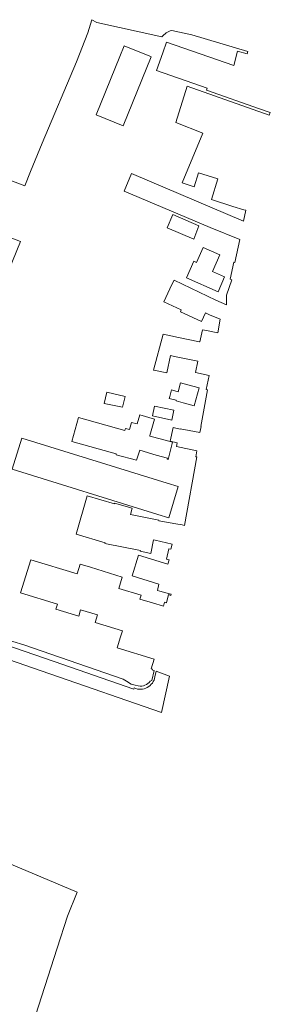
# Model space of a CAD drawing. Extents: x 184422 to 188298, y 343471 to 350189.
# Tile 510 of 513: x 187609 to 187717, y 348531 to 348958. Entities that reach past the tile are written whole.
import ezdxf

# ---------------------------------------------------------------- set-up
doc = ezdxf.new("R2010")
doc.units = 0
for name, color, linetype, lineweight in [('B-WA-GR-BOUWLAND-GV', 252, 'Continuous', 13), ('B-WA-OG-TERREIN_ERF-GV', 252, 'Continuous', 18), ('B-WA-VH-VERHARDING_ASFALT-GV', 252, 'Continuous', 18)]:
    doc.layers.add(name, color=color, linetype=linetype, lineweight=lineweight)

msp = doc.modelspace()

# ---------------------------------------------------------------- linework, layer by layer
at = {"layer": 'B-WA-GR-BOUWLAND-GV', "flags": 128}
msp.add_lwpolyline([(187607.553, 348501.876), (187624.923, 348555.758), (187629.293, 348569.612), (187633.521, 348580.049), (187599.176, 348594.37)], dxfattribs=at)
msp.add_lwpolyline([(187607.553, 348501.876), (187624.923, 348555.758), (187629.293, 348569.612), (187633.521, 348580.049), (187599.176, 348594.37)], dxfattribs=at)
msp.add_lwpolyline([(187607.553, 348501.876), (187624.923, 348555.758), (187629.293, 348569.612), (187633.521, 348580.049), (187599.176, 348594.37)], dxfattribs=at)
at = {"layer": 'B-WA-OG-TERREIN_ERF-GV', "flags": 128}
for points in [[(187670.223, 348950.308), (187642.124, 348956.534), (187639.905, 348957.758), (187638.105, 348952.115), (187633.234, 348939.579), (187618.327, 348904.359), (187613.367, 348892.054), (187610.853, 348885.837), (187585.298, 348895.465)], [(187670.223, 348950.308), (187642.124, 348956.534), (187639.905, 348957.758), (187638.105, 348952.115), (187633.234, 348939.579), (187618.327, 348904.359), (187613.367, 348892.054), (187610.853, 348885.837), (187585.298, 348895.465)], [(187670.223, 348950.308), (187642.124, 348956.534), (187639.905, 348957.758), (187638.105, 348952.115), (187633.234, 348939.579), (187618.327, 348904.359), (187613.367, 348892.054), (187610.853, 348885.837), (187585.298, 348895.465)], [(187670.922, 348703.78), (187671.401, 348705.57), (187672.291, 348705.308), (187673.063, 348708.826), (187674.113, 348708.479), (187674.236, 348709.05), (187674.18, 348709.057), (187669.355, 348710.325), (187668.317, 348710.598), (187668.956, 348713.398), (187657.334, 348716.952), (187660.06, 348725.869), (187672.818, 348721.968), (187673.403, 348723.882), (187672.275, 348724.227), (187673.31, 348728.664), (187674.157, 348728.466), (187674.682, 348730.716), (187667.372, 348732.423), (187666.686, 348732.605), (187665.529, 348726.69), (187660.894, 348727.612), (187660.95, 348727.871), (187645.561, 348730.944), (187645.653, 348731.303), (187633.1, 348735.033), (187637.926, 348751.562), (187649.682, 348748.129), (187649.78, 348748.464), (187657.437, 348746.229), (187656.643, 348743.512), (187668.996, 348741.047), (187668.953, 348740.832), (187676.316, 348739.471), (187679.001, 348738.975), (187680.103, 348738.771), (187685.453, 348768.441), (187684.998, 348768.52), (187685.467, 348771.058), (187676.583, 348772.908), (187676.937, 348774.611), (187673.881, 348775.243), (187675.102, 348781.149), (187678.169, 348780.526), (187678.194, 348780.648), (187682.086, 348779.868), (187686.758, 348778.986), (187687.264, 348781.62), (187687.146, 348781.668), (187690.099, 348797.487), (187689.512, 348797.646), (187690.705, 348803.76), (187684.873, 348804.988), (187685.895, 348809.842), (187685.094, 348810.011), (187675.769, 348811.974), (187673.927, 348812.362), (187672.387, 348804.807), (187667.488, 348805.806), (187666.552, 348805.997), (187670.857, 348821.596), (187677.503, 348820.197), (187686.613, 348818.279), (187686.747, 348818.251), (187687.86, 348823.54), (187689.636, 348823.167), (187694.57, 348822.128), (187695.546, 348828.03), (187690.96, 348830.022), (187689.149, 348830.809), (187687.451, 348827.098), (187678.283, 348831.294), (187678.688, 348832.178), (187671.168, 348835.619), (187674.635, 348843.096), (187675.533, 348844.981), (187693.706, 348836.344), (187698.292, 348834.352), (187698.233, 348838.49), (187700.516, 348845.146), (187699.854, 348845.373), (187701.435, 348852.702), (187701.913, 348852.64), (187704.093, 348862.612), (187691.212, 348867.782), (187653.936, 348883.468), (187657.013, 348891.136), (187705.643, 348870.571), (187706.657, 348875.322), (187705.782, 348875.433), (187701.016, 348876.945), (187691.732, 348879.89), (187694.556, 348888.791), (187686.194, 348891.444), (187684.292, 348885.449), (187679.099, 348887.097), (187688.028, 348908.647), (187676.291, 348913.268), (187681.26, 348928.932), (187716.836, 348916.38), (187717.275, 348917.581), (187712.554, 348919.228), (187689.62, 348927.229), (187689.913, 348928.067), (187667.948, 348935.73), (187670.62, 348943.378), (187672.269, 348948.098), (187701.477, 348937.895), (187703.011, 348944.159), (187707.224, 348943.037), (187707.501, 348944.023), (187683.181, 348951.202), (187674.515, 348953.11)], [(187670.922, 348703.78), (187671.401, 348705.57), (187672.291, 348705.308), (187673.063, 348708.826), (187674.113, 348708.479), (187674.236, 348709.05), (187674.18, 348709.057), (187669.355, 348710.325), (187668.317, 348710.598), (187668.956, 348713.398), (187657.334, 348716.952), (187660.06, 348725.869), (187672.818, 348721.968), (187673.403, 348723.882), (187672.275, 348724.227), (187673.31, 348728.664), (187674.157, 348728.466), (187674.682, 348730.716), (187667.372, 348732.423), (187666.686, 348732.605), (187665.529, 348726.69), (187660.894, 348727.612), (187660.95, 348727.871), (187645.561, 348730.944), (187645.653, 348731.303), (187633.1, 348735.033), (187637.926, 348751.562), (187649.682, 348748.129), (187649.78, 348748.464), (187657.437, 348746.229), (187656.643, 348743.512), (187668.996, 348741.047), (187668.953, 348740.832), (187676.316, 348739.471), (187679.001, 348738.975), (187680.103, 348738.771), (187685.453, 348768.441), (187684.998, 348768.52), (187685.467, 348771.058), (187676.583, 348772.908), (187676.937, 348774.611), (187673.881, 348775.243), (187675.102, 348781.149), (187678.169, 348780.526), (187678.194, 348780.648), (187682.086, 348779.868), (187686.758, 348778.986), (187687.264, 348781.62), (187687.146, 348781.668), (187690.099, 348797.487), (187689.512, 348797.646), (187690.705, 348803.76), (187684.873, 348804.988), (187685.895, 348809.842), (187685.094, 348810.011), (187675.769, 348811.974), (187673.927, 348812.362), (187672.387, 348804.807), (187667.488, 348805.806), (187666.552, 348805.997), (187670.857, 348821.596), (187677.503, 348820.197), (187686.613, 348818.279), (187686.747, 348818.251), (187687.86, 348823.54), (187689.636, 348823.167), (187694.57, 348822.128), (187695.546, 348828.03), (187690.96, 348830.022), (187689.149, 348830.809), (187687.451, 348827.098), (187678.283, 348831.294), (187678.688, 348832.178), (187671.168, 348835.619), (187674.635, 348843.096), (187675.533, 348844.981), (187693.706, 348836.344), (187698.292, 348834.352), (187698.233, 348838.49), (187700.516, 348845.146), (187699.854, 348845.373), (187701.435, 348852.702), (187701.913, 348852.64), (187704.093, 348862.612), (187691.212, 348867.782), (187653.936, 348883.468), (187657.013, 348891.136), (187705.643, 348870.571), (187706.657, 348875.322), (187705.782, 348875.433), (187701.016, 348876.945), (187691.732, 348879.89), (187694.556, 348888.791), (187686.194, 348891.444), (187684.292, 348885.449), (187679.099, 348887.097), (187688.028, 348908.647), (187676.291, 348913.268), (187681.26, 348928.932), (187716.836, 348916.38), (187717.275, 348917.581), (187712.554, 348919.228), (187689.62, 348927.229), (187689.913, 348928.067), (187667.948, 348935.73), (187670.62, 348943.378), (187672.269, 348948.098), (187701.477, 348937.895), (187703.011, 348944.159), (187707.224, 348943.037), (187707.501, 348944.023), (187683.181, 348951.202), (187674.515, 348953.11)], [(187670.922, 348703.78), (187671.401, 348705.57), (187672.291, 348705.308), (187673.063, 348708.826), (187674.113, 348708.479), (187674.236, 348709.05), (187674.18, 348709.057), (187669.355, 348710.325), (187668.317, 348710.598), (187668.956, 348713.398), (187657.334, 348716.952), (187660.06, 348725.869), (187672.818, 348721.968), (187673.403, 348723.882), (187672.275, 348724.227), (187673.31, 348728.664), (187674.157, 348728.466), (187674.682, 348730.716), (187667.372, 348732.423), (187666.686, 348732.605), (187665.529, 348726.69), (187660.894, 348727.612), (187660.95, 348727.871), (187645.561, 348730.944), (187645.653, 348731.303), (187633.1, 348735.033), (187637.926, 348751.562), (187649.682, 348748.129), (187649.78, 348748.464), (187657.437, 348746.229), (187656.643, 348743.512), (187668.996, 348741.047), (187668.953, 348740.832), (187676.316, 348739.471), (187679.001, 348738.975), (187680.103, 348738.771), (187685.453, 348768.441), (187684.998, 348768.52), (187685.467, 348771.058), (187676.583, 348772.908), (187676.937, 348774.611), (187673.881, 348775.243), (187675.102, 348781.149), (187678.169, 348780.526), (187678.194, 348780.648), (187682.086, 348779.868), (187686.758, 348778.986), (187687.264, 348781.62), (187687.146, 348781.668), (187690.099, 348797.487), (187689.512, 348797.646), (187690.705, 348803.76), (187684.873, 348804.988), (187685.895, 348809.842), (187685.094, 348810.011), (187675.769, 348811.974), (187673.927, 348812.362), (187672.387, 348804.807), (187667.488, 348805.806), (187666.552, 348805.997), (187670.857, 348821.596), (187677.503, 348820.197), (187686.613, 348818.279), (187686.747, 348818.251), (187687.86, 348823.54), (187689.636, 348823.167), (187694.57, 348822.128), (187695.546, 348828.03), (187690.96, 348830.022), (187689.149, 348830.809), (187687.451, 348827.098), (187678.283, 348831.294), (187678.688, 348832.178), (187671.168, 348835.619), (187674.635, 348843.096), (187675.533, 348844.981), (187693.706, 348836.344), (187698.292, 348834.352), (187698.233, 348838.49), (187700.516, 348845.146), (187699.854, 348845.373), (187701.435, 348852.702), (187701.913, 348852.64), (187704.093, 348862.612), (187691.212, 348867.782), (187653.936, 348883.468), (187657.013, 348891.136), (187705.643, 348870.571), (187706.657, 348875.322), (187705.782, 348875.433), (187701.016, 348876.945), (187691.732, 348879.89), (187694.556, 348888.791), (187686.194, 348891.444), (187684.292, 348885.449), (187679.099, 348887.097), (187688.028, 348908.647), (187676.291, 348913.268), (187681.26, 348928.932), (187716.836, 348916.38), (187717.275, 348917.581), (187712.554, 348919.228), (187689.62, 348927.229), (187689.913, 348928.067), (187667.948, 348935.73), (187670.62, 348943.378), (187672.269, 348948.098), (187701.477, 348937.895), (187703.011, 348944.159), (187707.224, 348943.037), (187707.501, 348944.023), (187683.181, 348951.202), (187674.515, 348953.11)], [(187576.581, 348874.346), (187608.922, 348861.704), (187594.337, 348826.15)], [(187576.581, 348874.346), (187608.922, 348861.704), (187594.337, 348826.15)], [(187576.581, 348874.346), (187608.922, 348861.704), (187594.337, 348826.15)], [(187665.145, 348671.375), (187665.851, 348671.591), (187666.976, 348675.957), (187666.269, 348676.144), (187666.084, 348676.193), (187666.159, 348676.521), (187665.672, 348676.698), (187666.885, 348680.911), (187650.908, 348685.803), (187652.372, 348690.584), (187653.146, 348693.111), (187641.279, 348696.745), (187642.278, 348700.01), (187635.012, 348702.235), (187634.187, 348699.542), (187624.329, 348702.561), (187624.986, 348704.706), (187608.994, 348709.602), (187613.381, 348723.928), (187633.493, 348717.769), (187634.783, 348722.03), (187639.38, 348720.641), (187653.062, 348716.452), (187651.542, 348711.488), (187661.215, 348708.525), (187660.711, 348706.879), (187666.158, 348705.226), (187670.922, 348703.78)], [(187665.145, 348671.375), (187665.851, 348671.591), (187666.976, 348675.957), (187666.269, 348676.144), (187666.084, 348676.193), (187666.159, 348676.521), (187665.672, 348676.698), (187666.885, 348680.911), (187650.908, 348685.803), (187652.372, 348690.584), (187653.146, 348693.111), (187641.279, 348696.745), (187642.278, 348700.01), (187635.012, 348702.235), (187634.187, 348699.542), (187624.329, 348702.561), (187624.986, 348704.706), (187608.994, 348709.602), (187613.381, 348723.928), (187633.493, 348717.769), (187634.783, 348722.03), (187639.38, 348720.641), (187653.062, 348716.452), (187651.542, 348711.488), (187661.215, 348708.525), (187660.711, 348706.879), (187666.158, 348705.226), (187670.922, 348703.78)], [(187665.145, 348671.375), (187665.851, 348671.591), (187666.976, 348675.957), (187666.269, 348676.144), (187666.084, 348676.193), (187666.159, 348676.521), (187665.672, 348676.698), (187666.885, 348680.911), (187650.908, 348685.803), (187652.372, 348690.584), (187653.146, 348693.111), (187641.279, 348696.745), (187642.278, 348700.01), (187635.012, 348702.235), (187634.187, 348699.542), (187624.329, 348702.561), (187624.986, 348704.706), (187608.994, 348709.602), (187613.381, 348723.928), (187633.493, 348717.769), (187634.783, 348722.03), (187639.38, 348720.641), (187653.062, 348716.452), (187651.542, 348711.488), (187661.215, 348708.525), (187660.711, 348706.879), (187666.158, 348705.226), (187670.922, 348703.78)], [(187600.935, 348689.963), (187610.386, 348687.024), (187653.505, 348672.261), (187654.966, 348671.31), (187656.911, 348670.044), (187658.648, 348669.612), (187660.041, 348669.291)], [(187600.935, 348689.963), (187610.386, 348687.024), (187653.505, 348672.261), (187654.966, 348671.31), (187656.911, 348670.044), (187658.648, 348669.612), (187660.041, 348669.291)], [(187600.935, 348689.963), (187610.386, 348687.024), (187653.505, 348672.261), (187654.966, 348671.31), (187656.911, 348670.044), (187658.648, 348669.612), (187660.041, 348669.291)]]:
    msp.add_lwpolyline(points, dxfattribs=at)
at = {"layer": 'B-WA-OG-TERREIN_ERF-GV'}
for points in [[(187674.515, 348953.11, 0.1633019), (187670.223, 348950.308)], [(187674.515, 348953.11, 0.1633019), (187670.223, 348950.308)], [(187674.515, 348953.11, 0.1633019), (187670.223, 348950.308)], [(187660.041, 348669.291, 0.2950003), (187665.145, 348671.375)], [(187660.041, 348669.291, 0.2950003), (187665.145, 348671.375)], [(187660.041, 348669.291, 0.2950003), (187665.145, 348671.375)]]:
    msp.add_lwpolyline(points, format="xyb", dxfattribs=at)
at = {"layer": 'B-WA-OG-TERREIN_ERF-GV', "flags": 128}
for points in [[(187653.499, 348911.748), (187641.771, 348916.529), (187651.986, 348941.781), (187653.861, 348946.416), (187664.991, 348941.914), (187665.683, 348941.634)], [(187653.499, 348911.748), (187641.771, 348916.529), (187651.986, 348941.781), (187653.861, 348946.416), (187664.991, 348941.914), (187665.683, 348941.634)], [(187653.499, 348911.748), (187641.771, 348916.529), (187651.986, 348941.781), (187653.861, 348946.416), (187664.991, 348941.914), (187665.683, 348941.634)], [(187674.997, 348873.395), (187686.231, 348868.523), (187684.153, 348862.722), (187672.533, 348867.679)], [(187674.997, 348873.395), (187686.231, 348868.523), (187684.153, 348862.722), (187672.533, 348867.679)], [(187674.997, 348873.395), (187686.231, 348868.523), (187684.153, 348862.722), (187672.533, 348867.679)], [(187695.403, 348855.987), (187692.216, 348848.664), (187697.421, 348846.372), (187694.618, 348839.975), (187680.942, 348845.968), (187684.139, 348853.138), (187685.257, 348852.639), (187688.148, 348859.189)], [(187695.403, 348855.987), (187692.216, 348848.664), (187697.421, 348846.372), (187694.618, 348839.975), (187680.942, 348845.968), (187684.139, 348853.138), (187685.257, 348852.639), (187688.148, 348859.189)], [(187695.403, 348855.987), (187692.216, 348848.664), (187697.421, 348846.372), (187694.618, 348839.975), (187680.942, 348845.968), (187684.139, 348853.138), (187685.257, 348852.639), (187688.148, 348859.189)], [(187679.484, 348791.856), (187676.394, 348792.661), (187676.476, 348792.975), (187673.453, 348793.808), (187673.652, 348794.543), (187674.41, 348797.453), (187677.368, 348796.682), (187678.353, 348800.46), (187681.512, 348799.637), (187686.35, 348798.376), (187684.322, 348790.595)], [(187679.484, 348791.856), (187676.394, 348792.661), (187676.476, 348792.975), (187673.453, 348793.808), (187673.652, 348794.543), (187674.41, 348797.453), (187677.368, 348796.682), (187678.353, 348800.46), (187681.512, 348799.637), (187686.35, 348798.376), (187684.322, 348790.595)], [(187679.484, 348791.856), (187676.394, 348792.661), (187676.476, 348792.975), (187673.453, 348793.808), (187673.652, 348794.543), (187674.41, 348797.453), (187677.368, 348796.682), (187678.353, 348800.46), (187681.512, 348799.637), (187686.35, 348798.376), (187684.322, 348790.595)], [(187654.411, 348794.623), (187653.235, 348790.038), (187645.293, 348791.619), (187646.344, 348796.527)], [(187654.411, 348794.623), (187653.235, 348790.038), (187645.293, 348791.619), (187646.344, 348796.527)], [(187654.411, 348794.623), (187653.235, 348790.038), (187645.293, 348791.619), (187646.344, 348796.527)], [(187666.192, 348786.174), (187667.125, 348790.477), (187675.432, 348788.678), (187674.5, 348784.374)], [(187666.192, 348786.174), (187667.125, 348790.477), (187675.432, 348788.678), (187674.5, 348784.374)], [(187666.192, 348786.174), (187667.125, 348790.477), (187675.432, 348788.678), (187674.5, 348784.374)], [(187665.042, 348777.663), (187664.993, 348777.486), (187670.1, 348776.127), (187674.932, 348774.841), (187672.934, 348767.334), (187672.51, 348767.456), (187672.626, 348767.859), (187667.821, 348769.242), (187660.645, 348771.436), (187659.321, 348767.102), (187650.37, 348769.365), (187650.481, 348769.804), (187631.198, 348775.154), (187634.076, 348785.526), (187654.2, 348779.942), (187654.346, 348780.467), (187654.43, 348780.771), (187656.279, 348780.258), (187657.152, 348783.404), (187659.61, 348782.722), (187660.685, 348786.599), (187667.033, 348784.837)], [(187665.042, 348777.663), (187664.993, 348777.486), (187670.1, 348776.127), (187674.932, 348774.841), (187672.934, 348767.334), (187672.51, 348767.456), (187672.626, 348767.859), (187667.821, 348769.242), (187660.645, 348771.436), (187659.321, 348767.102), (187650.37, 348769.365), (187650.481, 348769.804), (187631.198, 348775.154), (187634.076, 348785.526), (187654.2, 348779.942), (187654.346, 348780.467), (187654.43, 348780.771), (187656.279, 348780.258), (187657.152, 348783.404), (187659.61, 348782.722), (187660.685, 348786.599), (187667.033, 348784.837)], [(187665.042, 348777.663), (187664.993, 348777.486), (187670.1, 348776.127), (187674.932, 348774.841), (187672.934, 348767.334), (187672.51, 348767.456), (187672.626, 348767.859), (187667.821, 348769.242), (187660.645, 348771.436), (187659.321, 348767.102), (187650.37, 348769.365), (187650.481, 348769.804), (187631.198, 348775.154), (187634.076, 348785.526), (187654.2, 348779.942), (187654.346, 348780.467), (187654.43, 348780.771), (187656.279, 348780.258), (187657.152, 348783.404), (187659.61, 348782.722), (187660.685, 348786.599), (187667.033, 348784.837)], [(187609.583, 348776.607), (187672.591, 348757.08), (187677.376, 348755.629), (187673.266, 348742.071), (187668.481, 348743.522), (187605.402, 348763.119)], [(187609.583, 348776.607), (187672.591, 348757.08), (187677.376, 348755.629), (187673.266, 348742.071), (187668.481, 348743.522), (187605.402, 348763.119)], [(187609.583, 348776.607), (187672.591, 348757.08), (187677.376, 348755.629), (187673.266, 348742.071), (187668.481, 348743.522), (187605.402, 348763.119)]]:
    msp.add_lwpolyline(points, close=True, dxfattribs=at)
at = {"layer": 'B-WA-VH-VERHARDING_ASFALT-GV', "flags": 128}
for points in [[(187658.255, 348668.393), (187658.112, 348667.907), (187623.511, 348679.885), (187597.443, 348688.806), (187594.893, 348689.679), (187589.023, 348691.621), (187583.48, 348693.455), (187580.092, 348694.56), (187572.053, 348697.183), (187560.846, 348700.845), (187549.546, 348704.21), (187545.151, 348705.57), (187521.731, 348712.384), (187521.315, 348712.503), (187478.079, 348724.932), (187476.12, 348725.495)], [(187658.255, 348668.393), (187658.112, 348667.907), (187623.511, 348679.885), (187597.443, 348688.806), (187594.893, 348689.679), (187589.023, 348691.621), (187583.48, 348693.455), (187580.092, 348694.56), (187572.053, 348697.183), (187560.846, 348700.845), (187549.546, 348704.21), (187545.151, 348705.57), (187521.731, 348712.384), (187521.315, 348712.503), (187478.079, 348724.932), (187476.12, 348725.495)], [(187658.255, 348668.393), (187658.112, 348667.907), (187623.511, 348679.885), (187597.443, 348688.806), (187594.893, 348689.679), (187589.023, 348691.621), (187583.48, 348693.455), (187580.092, 348694.56), (187572.053, 348697.183), (187560.846, 348700.845), (187549.546, 348704.21), (187545.151, 348705.57), (187521.731, 348712.384), (187521.315, 348712.503), (187478.079, 348724.932), (187476.12, 348725.495)], [(187464.316, 348722.388), (187473.359, 348719.988), (187474.641, 348719.643), (187489.366, 348715.679), (187512.807, 348708.996), (187547.708, 348698.588), (187559.035, 348695.187), (187570.346, 348691.735), (187581.824, 348688.099), (187593.262, 348684.333), (187621.724, 348674.5), (187670.027, 348657.73), (187673.552, 348673.526), (187667.813, 348675.736), (187667.258, 348673.249)], [(187464.316, 348722.388), (187473.359, 348719.988), (187474.641, 348719.643), (187489.366, 348715.679), (187512.807, 348708.996), (187547.708, 348698.588), (187559.035, 348695.187), (187570.346, 348691.735), (187581.824, 348688.099), (187593.262, 348684.333), (187621.724, 348674.5), (187670.027, 348657.73), (187673.552, 348673.526), (187667.813, 348675.736), (187667.258, 348673.249)], [(187464.316, 348722.388), (187473.359, 348719.988), (187474.641, 348719.643), (187489.366, 348715.679), (187512.807, 348708.996), (187547.708, 348698.588), (187559.035, 348695.187), (187570.346, 348691.735), (187581.824, 348688.099), (187593.262, 348684.333), (187621.724, 348674.5), (187670.027, 348657.73), (187673.552, 348673.526), (187667.813, 348675.736), (187667.258, 348673.249)]]:
    msp.add_lwpolyline(points, dxfattribs=at)
at = {"layer": 'B-WA-VH-VERHARDING_ASFALT-GV'}
msp.add_lwpolyline([(187667.258, 348673.249, -0.4875753), (187658.255, 348668.393)], format="xyb", dxfattribs=at)
msp.add_lwpolyline([(187667.258, 348673.249, -0.4875753), (187658.255, 348668.393)], format="xyb", dxfattribs=at)
msp.add_lwpolyline([(187667.258, 348673.249, -0.4875753), (187658.255, 348668.393)], format="xyb", dxfattribs=at)

doc.saveas('drawing.dxf')
